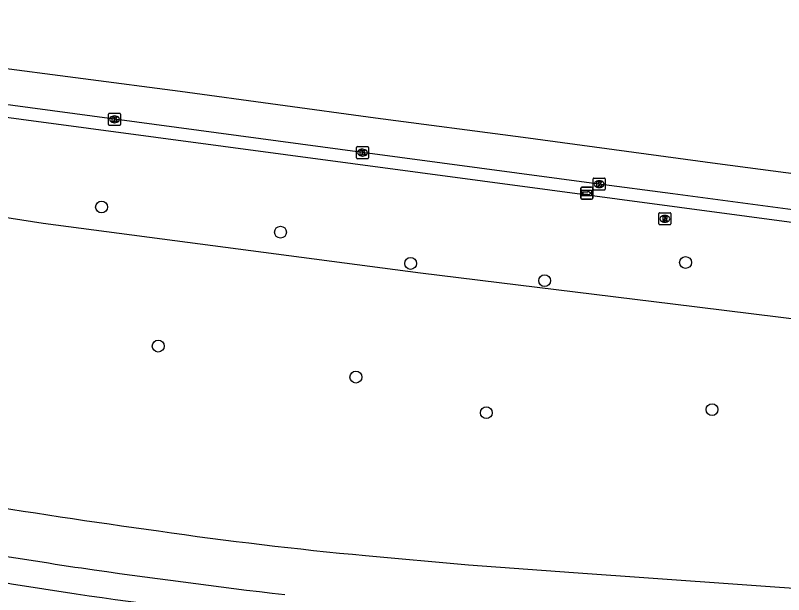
# Model space of a CAD drawing. Extents: x 161258 to 161838, y 380836 to 381727.
# Drawn here: x 161445.9 to 161509.1, y 381657.1 to 381704.7 of the extents above; entities that cross this region are included whole.
import ezdxf

# ---------------------------------------------------------------- set-up
doc = ezdxf.new("R2010")
doc.units = 0
for name, color, linetype in [('IMGEO_Berm_groen', 7, 'Continuous'), ('IMGEO_Boom', 7, 'Continuous'), ('IMGEO_Kolk', 7, 'Continuous'), ('IMGEO_Rijbaan_lokaal_open', 7, 'Continuous'), ('IMGEO_Rijbaan_regionaal_gesloten', 7, 'Continuous'), ('IMGEO_Rioolput', 7, 'Continuous'), ('IMGEO_Voetpad_open', 7, 'Continuous'), ('IMGEO_Wegwijzer', 7, 'Continuous')]:
    doc.layers.add(name, color=color, linetype=linetype)

msp = doc.modelspace()

# ---------------------------------------------------------------- linework, layer by layer
at = {"layer": 'IMGEO_Berm_groen'}
for points in [[(161412.767, 381698.536), (161419.285, 381697.682), (161419.518, 381699.804), (161598.175, 381675.897), (161597.877, 381673.07), (161595.231, 381672.953), (161593.354, 381672.734), (161591.581, 381672.404)], [(161591.126, 381672.369), (161590.075, 381672.415), (161569.243, 381673.332), (161553.615, 381674.625), (161541.328, 381675.861), (161500, 381680.965), (161479.26, 381683.527), (161448.242, 381687.62), (161413.662, 381693.013), (161412.207, 381694.368), (161412.767, 381698.536)]]:
    msp.add_lwpolyline(points, dxfattribs=at)
at = {"layer": 'IMGEO_Boom'}
for centre in [(161453.034, 381688.968), (161467.749, 381686.897), (161478.45, 381684.328), (161501.063, 381684.4), (161489.469, 381682.908), (161457.693, 381677.524), (161473.948, 381674.971), (161484.676, 381672.039), (161503.236, 381672.293)]:
    msp.add_circle(centre, 0.489, dxfattribs=at)
at = {"layer": 'IMGEO_Kolk'}
for p, q in [((161453.596, 381695.76), (161453.596, 381696.612)), ((161453.671, 381696.686), (161454.523, 381696.686)), ((161454.084, 381696.466), (161454.109, 381696.466)), ((161454.597, 381696.612), (161454.597, 381695.76)), ((161454.523, 381695.686), (161453.671, 381695.686)), ((161454.107, 381695.906), (161454.082, 381695.906)), ((161473.992, 381693.019), (161473.992, 381693.871)), ((161474.067, 381693.945), (161474.919, 381693.945)), ((161474.48, 381693.725), (161474.505, 381693.725)), ((161474.993, 381693.871), (161474.993, 381693.019)), ((161474.503, 381693.165), (161474.478, 381693.165)), ((161474.919, 381692.945), (161474.067, 381692.945)), ((161493.455, 381690.428), (161493.455, 381691.28)), ((161493.53, 381691.354), (161494.382, 381691.354)), ((161493.943, 381691.134), (161493.968, 381691.134)), ((161494.456, 381691.28), (161494.456, 381690.428)), ((161493.966, 381690.574), (161493.941, 381690.574)), ((161494.382, 381690.354), (161493.53, 381690.354))]:
    msp.add_line(p, q, dxfattribs=at)
for points in [[(161453.596, 381695.76), (161453.596, 381696.612)], [(161453.671, 381696.686), (161454.523, 381696.686)], [(161453.917, 381696.386), (161454.04, 381696.386), (161454.04, 381696.235), (161454.17, 381696.386), (161454.334, 381696.386), (161454.188, 381696.235), (161454.341, 381695.986), (161454.189, 381695.986), (161454.104, 381696.15), (161454.04, 381696.083), (161454.04, 381695.986), (161453.917, 381695.986), (161453.917, 381696.386)], [(161454.597, 381696.612), (161454.597, 381695.76)], [(161454.523, 381695.686), (161453.671, 381695.686)], [(161473.992, 381693.019), (161473.992, 381693.871)], [(161474.067, 381693.945), (161474.919, 381693.945)], [(161474.313, 381693.645), (161474.436, 381693.645), (161474.436, 381693.494), (161474.566, 381693.645), (161474.73, 381693.645), (161474.584, 381693.494), (161474.737, 381693.245), (161474.585, 381693.245), (161474.5, 381693.409), (161474.436, 381693.342), (161474.436, 381693.245), (161474.313, 381693.245), (161474.313, 381693.645)], [(161474.993, 381693.871), (161474.993, 381693.019)], [(161474.919, 381692.945), (161474.067, 381692.945)], [(161493.455, 381690.428), (161493.455, 381691.28)], [(161493.53, 381691.354), (161494.382, 381691.354)], [(161494.456, 381691.28), (161494.456, 381690.428)], [(161493.776, 381691.054), (161493.899, 381691.054), (161493.899, 381690.903), (161494.029, 381691.054), (161494.193, 381691.054), (161494.047, 381690.903), (161494.2, 381690.654), (161494.048, 381690.654), (161493.963, 381690.818), (161493.899, 381690.751), (161493.899, 381690.654), (161493.776, 381690.654), (161493.776, 381691.054)], [(161494.382, 381690.354), (161493.53, 381690.354)]]:
    msp.add_lwpolyline(points, dxfattribs=at)
for centre, start, end in [((161453.673, 381696.61), 91.55205, 178.44795), ((161453.673, 381696.61), 91.55205, 178.44795), ((161454.521, 381696.61), 1.55205, 88.44795), ((161454.521, 381696.61), 1.55205, 88.44795), ((161453.673, 381695.762), 181.55205, 268.44795), ((161453.673, 381695.762), 181.55205, 268.44795), ((161454.521, 381695.762), 271.55205, 358.44795), ((161454.521, 381695.762), 271.55205, 358.44795), ((161474.069, 381693.869), 91.55205, 178.44795), ((161474.069, 381693.869), 91.55205, 178.44795), ((161474.917, 381693.869), 1.55205, 88.44795), ((161474.917, 381693.869), 1.55205, 88.44795), ((161474.069, 381693.021), 181.55205, 268.44795), ((161474.069, 381693.021), 181.55205, 268.44795), ((161474.917, 381693.021), 271.55205, 358.44795), ((161474.917, 381693.021), 271.55205, 358.44795), ((161493.532, 381691.278), 91.55205, 178.44795), ((161493.532, 381691.278), 91.55205, 178.44795), ((161494.38, 381691.278), 1.55205, 88.44795), ((161494.38, 381691.278), 1.55205, 88.44795), ((161493.532, 381690.43), 181.55205, 268.44795), ((161493.532, 381690.43), 181.55205, 268.44795), ((161494.38, 381690.43), 271.55205, 358.44795), ((161494.38, 381690.43), 271.55205, 358.44795)]:
    msp.add_arc(centre, 0.0765, start, end, dxfattribs=at)
for centre, major_axis, ratio, start_param, end_param in [((161454.083, 381696.186), (-0.387, 0.002), 0.722429, 4.712389, 7.853982), ((161454.108, 381696.186), (-0.39, 0.002), 0.717154, 1.570796, 4.712389), ((161474.479, 381693.445), (-0.387, 0.002), 0.722429, 4.712389, 7.853982), ((161474.504, 381693.445), (-0.39, 0.002), 0.717154, 1.570796, 4.712389), ((161493.942, 381690.854), (-0.387, 0.002), 0.722429, 4.712389, 7.853982), ((161493.967, 381690.854), (-0.39, 0.002), 0.717154, 1.570796, 4.712389)]:
    msp.add_ellipse(centre, major_axis=major_axis, ratio=ratio, start_param=start_param, end_param=end_param, dxfattribs=at)
at = {"layer": 'IMGEO_Rijbaan_lokaal_open'}
msp.add_lwpolyline([(161474.733, 381660.286), (161483.203, 381659.515), (161491.849, 381658.894), (161512.271, 381657.427), (161540.536, 381655.392), (161547.033, 381654.935)], dxfattribs=at)
for centre, radius, start, end in [((161576.921, 382514.251), 860.242, 260.943925, 262.035347), ((161546.893, 382296.069), 643.931, 259.914362, 261.470211), ((161506.829, 382002.998), 344.211, 261.79819, 264.64964), ((161546.591, 382320.206), 667.768, 261.803058, 263.249736)]:
    msp.add_arc(centre, radius, start, end, dxfattribs=at)
at = {"layer": 'IMGEO_Rijbaan_regionaal_gesloten'}
for points in [[(161412.591, 381704.741), (161415.082, 381704.402), (161427.417, 381702.793), (161443.512, 381700.599), (161459.49, 381698.497), (161475.55, 381696.312), (161487.694, 381694.714), (161503.684, 381692.551), (161519.925, 381690.409)], [(161679.007, 381666.04), (161677.666, 381666.255), (161657.266, 381668.988), (161618.127, 381674.239), (161615.451, 381674.598), (161596.053, 381677.191), (161575.643, 381679.932), (161555.208, 381682.652), (161534.802, 381685.416), (161514.402, 381688.138), (161500, 381690.051), (161493.724, 381690.885), (161474.493, 381693.446), (161433.673, 381698.93), (161413.286, 381701.641), (161412.199, 381701.786)]]:
    msp.add_lwpolyline(points, dxfattribs=at)
at = {"layer": 'IMGEO_Rioolput'}
for p, q in [((161498.855, 381687.572), (161498.855, 381688.424)), ((161498.93, 381688.498), (161499.782, 381688.498)), ((161499.343, 381688.278), (161499.368, 381688.278)), ((161499.856, 381688.424), (161499.856, 381687.572)), ((161499.782, 381687.498), (161498.93, 381687.498)), ((161499.366, 381687.718), (161499.341, 381687.718))]:
    msp.add_line(p, q, dxfattribs=at)
for points in [[(161498.855, 381687.572), (161498.855, 381688.424)], [(161498.93, 381688.498), (161499.782, 381688.498)], [(161499.444, 381688.196), (161499.192, 381688.198), (161499.192, 381687.798)], [(161499.192, 381687.798), (161499.316, 381687.798), (161499.316, 381687.96), (161499.327, 381687.96)], [(161499.37, 381688.117), (161499.316, 381688.117), (161499.316, 381688.036)], [(161499.316, 381688.036), (161499.368, 381688.036)], [(161499.856, 381688.424), (161499.856, 381687.572)], [(161499.782, 381687.498), (161498.93, 381687.498)], [(161499.374, 381687.931), (161499.445, 381687.798), (161499.585, 381687.798), (161499.52, 381687.924)]]:
    msp.add_lwpolyline(points, dxfattribs=at)
for centre, radius, start, end in [((161498.932, 381688.422), 0.0765, 91.55205, 178.44795), ((161498.932, 381688.422), 0.0765, 91.55205, 178.44795), ((161499.326, 381687.907), 0.0533, 26.02933, 88.69889), ((161499.352, 381688.225), 0.19, 274.7715, 282.96867), ((161499.376, 381688.021), 0.0964, 77.00612, 93.18647), ((161499.39, 381688.078), 0.0378, 276.66336, 79.67722), ((161499.443, 381688.086), 0.109, 350.36119, 89.41601), ((161499.441, 381688.086), 0.112, 277.58423, 350.98172), ((161499.425, 381687.871), 0.108, 29.51342, 73.79051), ((161499.78, 381688.422), 0.0765, 1.55205, 88.44795), ((161499.78, 381688.422), 0.0765, 1.55205, 88.44795), ((161498.932, 381687.574), 0.0765, 181.55205, 268.44795), ((161498.932, 381687.574), 0.0765, 181.55205, 268.44795), ((161499.78, 381687.574), 0.0765, 271.55205, 358.44795), ((161499.78, 381687.574), 0.0765, 271.55205, 358.44795)]:
    msp.add_arc(centre, radius, start, end, dxfattribs=at)
for centre, major_axis, ratio, start_param, end_param in [((161499.342, 381687.998), (-0.387, 0.002), 0.722429, 4.712389, 7.853982), ((161499.367, 381687.998), (-0.39, 0.002), 0.717154, 1.570796, 4.712389)]:
    msp.add_ellipse(centre, major_axis=major_axis, ratio=ratio, start_param=start_param, end_param=end_param, dxfattribs=at)
at = {"layer": 'IMGEO_Voetpad_open'}
for centre, radius, start, end in [((161586.172, 382527.287), 880.61, 260.042093, 261.167257), ((161562.951, 382450.888), 801.63, 261.968872, 263.198746)]:
    msp.add_arc(centre, radius, start, end, dxfattribs=at)
at = {"layer": 'IMGEO_Wegwijzer'}
for p, q in [((161492.437, 381689.709), (161492.437, 381690.509)), ((161492.437, 381690.509), (161492.437, 381689.709)), ((161492.537, 381690.609), (161493.327, 381690.609)), ((161493.327, 381690.609), (161492.537, 381690.609)), ((161493.427, 381690.509), (161493.427, 381689.709)), ((161493.427, 381689.709), (161493.427, 381690.509)), ((161493.327, 381689.609), (161492.537, 381689.609)), ((161492.537, 381689.609), (161493.327, 381689.609))]:
    msp.add_line(p, q, dxfattribs=at)
for points in [[(161492.538, 381690.341), (161493.326, 381690.341), (161493.326, 381689.877), (161492.538, 381689.877), (161492.538, 381690.341)], [(161492.603, 381690.193), (161492.603, 381690.109), (161492.603, 381690.025), (161493.014, 381690.025), (161493.014, 381689.942), (161493.261, 381690.109), (161493.014, 381690.276), (161493.014, 381690.193), (161492.603, 381690.193)]]:
    msp.add_lwpolyline(points, dxfattribs=at)
for centre, start, end in [((161492.537, 381690.509), 90, 180), ((161492.537, 381690.509), 90, 180), ((161493.327, 381690.509), 0, 90), ((161493.327, 381690.509), 360, 90), ((161492.537, 381689.709), 180, 270), ((161492.537, 381689.709), 180, 270), ((161493.327, 381689.709), 270, 0), ((161493.327, 381689.709), 270, 0)]:
    msp.add_arc(centre, 0.1, start, end, dxfattribs=at)

doc.saveas('drawing.dxf')
